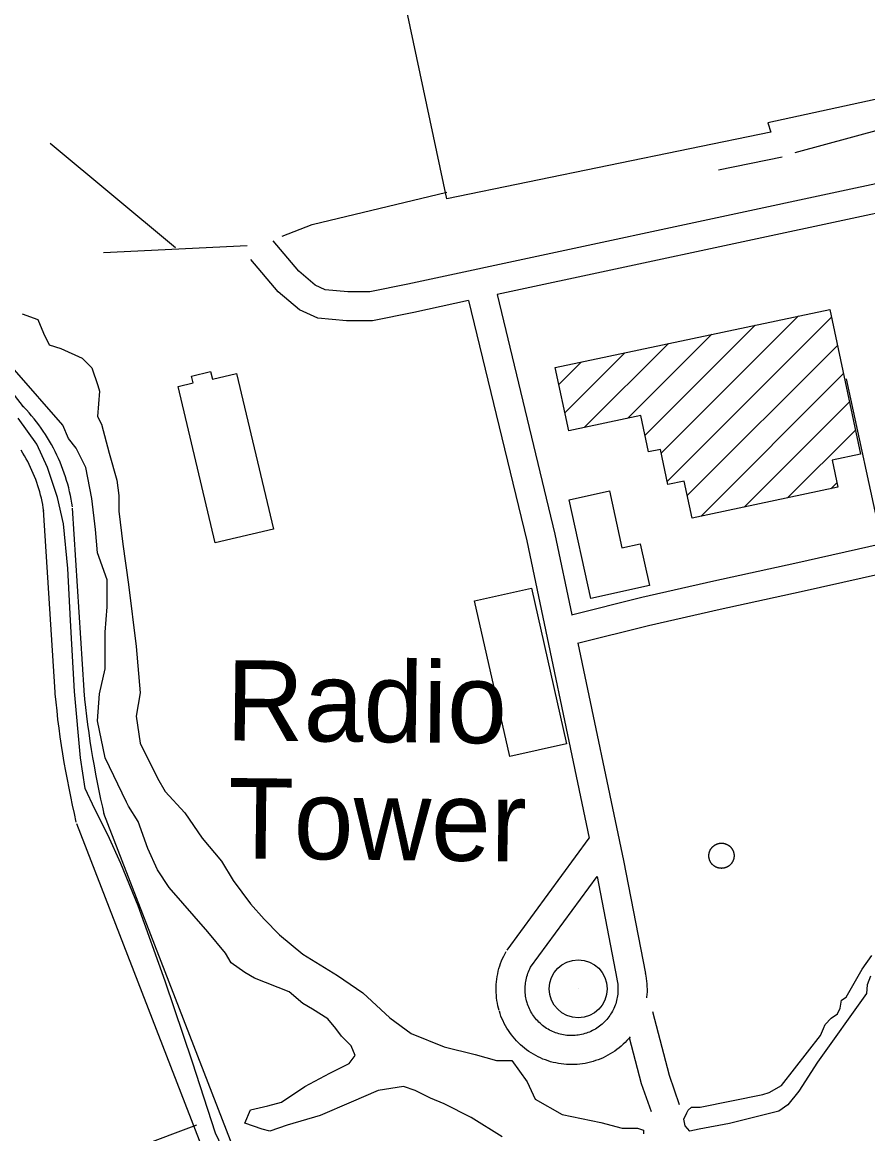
# Model space of a CAD drawing. Extents: x 3263578 to 3301413, y 764927 to 798602.
# Drawn here: x 3273272 to 3274145, y 789379 to 790529 of the extents above; entities that cross this region are included whole.
import ezdxf

# ---------------------------------------------------------------- set-up
doc = ezdxf.new("R2010")
doc.units = 0
for name, color, linetype in [('V-BLDG-OTLN', 7, 'Continuous'), ('V-DOMW-TANK', 7, 'Continuous'), ('V-DTCH-CNTR', 7, 'Continuous'), ('V-ROAD-CNTR', 7, 'Continuous'), ('V-SITE-OTLN', 7, 'Continuous'), ('V-TOPO-SHOR', 7, 'Continuous'), ('V-TOPO-TOWR', 7, 'Continuous'), ('V-TOPO-TOWR-IDEN', 7, 'Continuous')]:
    doc.layers.add(name, color=color, linetype=linetype)

msp = doc.modelspace()

# ---------------------------------------------------------------- linework, layer by layer
at = {"layer": 'V-BLDG-OTLN'}
for p, q in [((3273932, 790083), (3274073.9, 790225)), ((3273938.1, 790053.8), (3274108, 790223.7)), ((3273915.1, 790101.5), (3274029.1, 790215.5)), ((3273897.2, 790119), (3273984.2, 790206)), ((3273852.4, 790109.5), (3273939.4, 790196.5)), ((3273958.9, 790039.3), (3274114.2, 790194.5)), ((3273826.2, 790154), (3273849.6, 790177.5)), ((3273832.4, 790124.9), (3273894.5, 790187)), ((3273972.8, 790017.7), (3274120.4, 790165.4)), ((3274017.6, 790027.3), (3274126.5, 790136.2)), ((3274062.5, 790036.8), (3274132.7, 790107)), ((3274107.3, 790046.3), (3274113.5, 790052.4))]:
    msp.add_line(p, q, dxfattribs=at)
for points in [[(3274106.3, 790231.8), (3274138, 790082.2), (3274108.5, 790076), (3274114.5, 790047.8), (3273963.9, 790015.9), (3273955.8, 790054.1), (3273938.8, 790050.6), (3273931.1, 790087), (3273918.8, 790084.4), (3273910.8, 790121.9), (3273836.4, 790106.1), (3273822.5, 790171.7)], [(3273471, 789990.3), (3273432.9, 790152.2), (3273448.4, 790155.8), (3273446.8, 790162.8), (3273466.3, 790167.4), (3273468.2, 790159.5), (3273493.3, 790165.4), (3273531.2, 790004.4)], [(3273859.1, 789932.9), (3273836.8, 790035), (3273878.4, 790044.1), (3273891.2, 789985.4), (3273910.3, 789989.5), (3273919.8, 789946.2)], [(3273798, 789943.6), (3273834.1, 789782.6), (3273775.4, 789769.4), (3273739.2, 789930.4)]]:
    msp.add_lwpolyline(points, close=True, dxfattribs=at)
at = {"layer": 'V-DOMW-TANK'}
for points in [[(3273981.4, 789664.5), (3273981.4, 789664.8), (3273981.3, 789665), (3273981.3, 789665.2), (3273981.3, 789665.4), (3273981.3, 789665.7), (3273981.2, 789665.9), (3273981.2, 789666.1), (3273981.2, 789666.3), (3273981.2, 789666.6), (3273981.2, 789666.8), (3273981.2, 789667), (3273981.2, 789667.3), (3273981.2, 789667.5), (3273981.2, 789667.7), (3273981.3, 789667.9), (3273981.3, 789668.2), (3273981.3, 789668.4), (3273981.3, 789668.6), (3273981.4, 789668.8), (3273981.4, 789669.1), (3273981.4, 789669.3), (3273981.5, 789669.5), (3273981.5, 789669.7), (3273981.6, 789670), (3273981.6, 789670.2), (3273981.7, 789670.4), (3273981.8, 789670.6), (3273981.8, 789670.8), (3273981.9, 789671), (3273982, 789671.3), (3273982.1, 789671.5), (3273982.1, 789671.7), (3273982.2, 789671.9), (3273982.3, 789672.1), (3273982.4, 789672.3), (3273982.5, 789672.5), (3273982.6, 789672.7), (3273982.7, 789672.9), (3273982.8, 789673.1), (3273982.9, 789673.3), (3273983, 789673.5), (3273983.2, 789673.7), (3273983.3, 789673.9), (3273983.4, 789674.1), (3273983.5, 789674.3), (3273983.7, 789674.5), (3273983.8, 789674.6), (3273983.9, 789674.8), (3273984.1, 789675), (3273984.2, 789675.2), (3273984.4, 789675.4), (3273984.5, 789675.5), (3273984.7, 789675.7), (3273984.8, 789675.9), (3273985, 789676), (3273985.1, 789676.2), (3273985.3, 789676.3), (3273985.5, 789676.5), (3273985.6, 789676.6), (3273985.8, 789676.8), (3273986, 789676.9), (3273986.2, 789677.1), (3273986.3, 789677.2), (3273986.5, 789677.4), (3273986.7, 789677.5), (3273986.9, 789677.6), (3273987.1, 789677.7), (3273987.3, 789677.9), (3273987.5, 789678), (3273987.7, 789678.1), (3273987.9, 789678.2), (3273988.1, 789678.3), (3273988.3, 789678.4), (3273988.5, 789678.5), (3273988.7, 789678.6), (3273988.9, 789678.7), (3273989.1, 789678.8), (3273989.3, 789678.9), (3273989.5, 789679), (3273989.7, 789679.1), (3273989.9, 789679.1), (3273990.1, 789679.2), (3273990.4, 789679.3), (3273990.6, 789679.3), (3273990.8, 789679.4), (3273991, 789679.5), (3273991.2, 789679.5), (3273991.5, 789679.6), (3273991.7, 789679.6), (3273991.9, 789679.7), (3273992.1, 789679.7), (3273992.4, 789679.7), (3273992.6, 789679.8), (3273992.8, 789679.8), (3273993, 789679.8), (3273993.3, 789679.8), (3273993.5, 789679.8), (3273993.7, 789679.9), (3273993.9, 789679.9), (3273994.2, 789679.9)], [(3273994.2, 789679.9), (3273994.4, 789679.9), (3273994.6, 789679.9), (3273994.8, 789679.9), (3273995.1, 789679.8), (3273995.3, 789679.8), (3273995.5, 789679.8), (3273995.8, 789679.8), (3273996, 789679.8), (3273996.2, 789679.7), (3273996.4, 789679.7), (3273996.6, 789679.6), (3273996.9, 789679.6), (3273997.1, 789679.5), (3273997.3, 789679.5), (3273997.5, 789679.4), (3273997.8, 789679.4), (3273998, 789679.3), (3273998.2, 789679.3), (3273998.4, 789679.2), (3273998.6, 789679.1), (3273998.8, 789679), (3273999, 789678.9), (3273999.3, 789678.9), (3273999.5, 789678.8), (3273999.7, 789678.7), (3273999.9, 789678.6), (3274000.1, 789678.5), (3274000.3, 789678.4), (3274000.5, 789678.3), (3274000.7, 789678.2), (3274000.9, 789678), (3274001.1, 789677.9), (3274001.3, 789677.8), (3274001.5, 789677.7), (3274001.6, 789677.5), (3274001.8, 789677.4), (3274002, 789677.3), (3274002.2, 789677.1), (3274002.4, 789677), (3274002.5, 789676.9), (3274002.7, 789676.7), (3274002.9, 789676.6), (3274003.1, 789676.4), (3274003.2, 789676.3), (3274003.4, 789676.1), (3274003.5, 789675.9), (3274003.7, 789675.8), (3274003.9, 789675.6), (3274004, 789675.4), (3274004.2, 789675.3), (3274004.3, 789675.1), (3274004.4, 789674.9), (3274004.6, 789674.7), (3274004.7, 789674.5), (3274004.8, 789674.4), (3274005, 789674.2), (3274005.1, 789674), (3274005.2, 789673.8), (3274005.3, 789673.6), (3274005.5, 789673.4)], [(3274005.5, 789673.4), (3274005.6, 789673.2), (3274005.7, 789673), (3274005.8, 789672.8), (3274005.9, 789672.6), (3274006, 789672.4), (3274006.1, 789672.2), (3274006.2, 789672), (3274006.3, 789671.8), (3274006.3, 789671.6), (3274006.4, 789671.4), (3274006.5, 789671.1), (3274006.6, 789670.9), (3274006.6, 789670.7), (3274006.7, 789670.5), (3274006.8, 789670.3), (3274006.8, 789670.1), (3274006.9, 789669.8), (3274006.9, 789669.6), (3274007, 789669.4), (3274007, 789669.2), (3274007.1, 789668.9), (3274007.1, 789668.7), (3274007.1, 789668.5), (3274007.2, 789668.3), (3274007.2, 789668), (3274007.2, 789667.8), (3274007.2, 789667.6), (3274007.2, 789667.4), (3274007.2, 789667.1), (3274007.2, 789666.9), (3274007.2, 789666.7), (3274007.2, 789666.5), (3274007.2, 789666.2), (3274007.2, 789666), (3274007.2, 789665.8), (3274007.2, 789665.6), (3274007.1, 789665.3), (3274007.1, 789665.1), (3274007.1, 789664.9), (3274007, 789664.7), (3274007, 789664.4), (3274007, 789664.2), (3274006.9, 789664), (3274006.9, 789663.8), (3274006.8, 789663.5), (3274006.7, 789663.3), (3274006.7, 789663.1), (3274006.6, 789662.9), (3274006.5, 789662.7), (3274006.5, 789662.5), (3274006.4, 789662.2), (3274006.3, 789662), (3274006.2, 789661.8), (3274006.1, 789661.6), (3274006, 789661.4), (3274005.9, 789661.2), (3274005.8, 789661), (3274005.7, 789660.8), (3274005.6, 789660.6), (3274005.5, 789660.4), (3274005.4, 789660.2), (3274005.3, 789660), (3274005.2, 789659.8), (3274005, 789659.6), (3274004.9, 789659.4), (3274004.8, 789659.3), (3274004.6, 789659.1), (3274004.5, 789658.9), (3274004.4, 789658.7), (3274004.2, 789658.5), (3274004.1, 789658.4), (3274003.9, 789658.2), (3274003.8, 789658), (3274003.6, 789657.9), (3274003.5, 789657.7), (3274003.3, 789657.5), (3274003.1, 789657.4), (3274003, 789657.2), (3274002.8, 789657.1), (3274002.6, 789656.9), (3274002.4, 789656.8), (3274002.3, 789656.6), (3274002.1, 789656.5), (3274001.9, 789656.4), (3274001.7, 789656.2), (3274001.5, 789656.1), (3274001.4, 789656), (3274001.2, 789655.9), (3274001, 789655.7), (3274000.8, 789655.6), (3274000.6, 789655.5), (3274000.4, 789655.4), (3274000.2, 789655.3), (3274000, 789655.2), (3273999.8, 789655.1), (3273999.6, 789655), (3273999.4, 789654.9), (3273999.1, 789654.8), (3273998.9, 789654.7), (3273998.7, 789654.7)], [(3273998.7, 789654.7), (3273998.5, 789654.6), (3273998.3, 789654.5), (3273998.1, 789654.4), (3273997.9, 789654.4), (3273997.6, 789654.3), (3273997.4, 789654.2), (3273997.2, 789654.2), (3273997, 789654.1), (3273996.8, 789654.1), (3273996.5, 789654.1), (3273996.3, 789654), (3273996.1, 789654), (3273995.9, 789654), (3273995.6, 789653.9), (3273995.4, 789653.9), (3273995.2, 789653.9), (3273995, 789653.9), (3273994.7, 789653.9), (3273994.5, 789653.8), (3273994.3, 789653.8), (3273994, 789653.8), (3273993.8, 789653.9), (3273993.6, 789653.9), (3273993.4, 789653.9), (3273993.1, 789653.9), (3273992.9, 789653.9), (3273992.7, 789653.9), (3273992.5, 789654), (3273992.2, 789654), (3273992, 789654), (3273991.8, 789654.1), (3273991.6, 789654.1), (3273991.3, 789654.2), (3273991.1, 789654.2), (3273990.9, 789654.3), (3273990.7, 789654.3), (3273990.5, 789654.4), (3273990.3, 789654.5), (3273990, 789654.5), (3273989.8, 789654.6), (3273989.6, 789654.7), (3273989.4, 789654.8), (3273989.2, 789654.9), (3273989, 789654.9), (3273988.8, 789655), (3273988.6, 789655.1), (3273988.4, 789655.2), (3273988.2, 789655.3), (3273988, 789655.5), (3273987.8, 789655.6), (3273987.6, 789655.7), (3273987.4, 789655.8), (3273987.2, 789655.9), (3273987, 789656), (3273986.8, 789656.2), (3273986.6, 789656.3), (3273986.4, 789656.4), (3273986.3, 789656.6), (3273986.1, 789656.7), (3273985.9, 789656.9), (3273985.7, 789657), (3273985.6, 789657.2), (3273985.4, 789657.3), (3273985.2, 789657.5), (3273985.1, 789657.6), (3273984.9, 789657.8), (3273984.7, 789657.9), (3273984.6, 789658.1), (3273984.4, 789658.3), (3273984.3, 789658.5), (3273984.1, 789658.6), (3273984, 789658.8), (3273983.9, 789659), (3273983.7, 789659.2), (3273983.6, 789659.3), (3273983.5, 789659.5), (3273983.3, 789659.7), (3273983.2, 789659.9), (3273983.1, 789660.1), (3273983, 789660.3), (3273982.9, 789660.5), (3273982.8, 789660.7), (3273982.7, 789660.9), (3273982.6, 789661.1), (3273982.5, 789661.3), (3273982.4, 789661.5), (3273982.3, 789661.7), (3273982.2, 789661.9), (3273982.1, 789662.1), (3273982, 789662.4), (3273981.9, 789662.6), (3273981.9, 789662.8), (3273981.8, 789663), (3273981.7, 789663.2), (3273981.7, 789663.4), (3273981.6, 789663.7), (3273981.6, 789663.9), (3273981.5, 789664.1), (3273981.5, 789664.3), (3273981.4, 789664.5)]]:
    msp.add_lwpolyline(points, dxfattribs=at)
at = {"layer": 'V-DTCH-CNTR'}
msp.add_lwpolyline([(3273484.8, 789351.8), (3273471.5, 789379.9), (3273447.6, 789453.3), (3273419.3, 789537.1), (3273391.4, 789615), (3273373.7, 789658.9), (3273360.2, 789688.4), (3273346.7, 789714.9), (3273336.9, 789736.3), (3273332.1, 789768), (3273325.9, 789836.8), (3273321.6, 789910.1), (3273318.9, 789963.7), (3273314.5, 790010), (3273308.3, 790037.4), (3273298, 790068.2), (3273286.7, 790092.5), (3273267.5, 790119.2)], dxfattribs=at)
at = {"layer": 'V-ROAD-CNTR'}
for points in [[(3274844.4, 790508.4), (3274132.7, 790357.3), (3273670, 790258), (3273630.8, 790249.9), (3273608.2, 790250), (3273584.9, 790252), (3273574.4, 790256.9), (3273557.5, 790271.2), (3273531.1, 790302.7)], [(3274345.5, 790371.8), (3274138.9, 790328), (3273762.3, 790247.2)], [(3273272.9, 790131), (3273147, 790293.9)], [(3273733, 790240.9), (3273676.2, 790228.7), (3273633.8, 790219.9), (3273606.9, 790220), (3273577, 790222.6), (3273558.1, 790231.4), (3273536.2, 790250), (3273508.1, 790283.4)], [(3273762.3, 790247.2), (3273822.2, 789999.2), (3273839.7, 789916)], [(3273733, 790240.9), (3273793, 789992.6), (3273857.6, 789685.1)], [(3273839.4, 789916.1), (3273911.9, 789934.2), (3273986.4, 789951.1), (3274069.9, 789969.4), (3274160.1, 789989.6), (3274123.4, 790160)], [(3273323.6, 790027.6), (3273323.1, 790031.4), (3273322.4, 790035.4), (3273321.6, 790039.3), (3273320.7, 790043.2), (3273319.8, 790047.2), (3273318.7, 790051), (3273317.6, 790054.9), (3273316.4, 790058.8), (3273315.1, 790062.6), (3273313.8, 790066.4), (3273312.3, 790070.1), (3273310.8, 790073.9), (3273309.2, 790077.6), (3273307.5, 790081.2), (3273305.7, 790084.8), (3273303.9, 790088.4), (3273302, 790092), (3273300, 790095.5), (3273297.9, 790098.9), (3273295.8, 790102.3), (3273293.5, 790105.7), (3273291.3, 790109), (3273288.9, 790112.3), (3273286.5, 790115.5), (3273284, 790118.6), (3273281.4, 790121.7), (3273278.8, 790124.8), (3273276.1, 790127.8), (3273273.3, 790130.7), (3273271.8, 790132.2)], [(3273294, 790023), (3273293.4, 790026.5), (3273292.9, 790029.9), (3273292.2, 790033.2), (3273291.5, 790036.5), (3273290.7, 790039.8), (3273289.8, 790043), (3273288.9, 790046.3), (3273287.9, 790049.5), (3273286.8, 790052.7), (3273285.7, 790055.9), (3273284.4, 790059.1), (3273283.2, 790062.2), (3273281.8, 790065.3), (3273280.4, 790068.4), (3273278.9, 790071.4), (3273277.4, 790074.4), (3273275.8, 790077.4), (3273274.1, 790080.3), (3273272.3, 790083.2), (3273270.5, 790086.1)], [(3273335.6, 789837.9), (3273323.8, 790026.2)], [(3273305.7, 789836), (3273293.8, 790024.4)], [(3273845.4, 789886.7), (3273918.9, 789905), (3273992.9, 789921.8), (3274076.4, 789940.1), (3274182.5, 789963.8)], [(3273845.9, 789886.5), (3273893.1, 789662.1), (3273915.6, 789545.2)], [(3273327.6, 789701.7), (3273325.6, 789710.4), (3273323.7, 789719.2), (3273321.8, 789728), (3273320.1, 789736.8), (3273318.4, 789745.6), (3273316.7, 789754.4), (3273315.2, 789763.3), (3273313.8, 789772.1), (3273312.4, 789781), (3273311.1, 789789.9), (3273309.9, 789798.8), (3273308.7, 789807.7), (3273307.7, 789816.6), (3273306.7, 789825.5), (3273305.8, 789834.4), (3273305.7, 789835.5)], [(3273356.9, 789708.4), (3273354.9, 789717), (3273353, 789725.5), (3273351.2, 789734), (3273349.5, 789742.6), (3273347.8, 789751.1), (3273346.3, 789759.7), (3273344.8, 789768.3), (3273343.4, 789776.8), (3273342, 789785.5), (3273340.8, 789794.1), (3273339.6, 789802.7), (3273338.5, 789811.3), (3273337.5, 789820), (3273336.5, 789828.6), (3273335.7, 789837.3), (3273335.6, 789838.4)], [(3273749.6, 788667), (3273542.2, 789230.1), (3273356.2, 789710.5)], [(3273721.5, 788656.7), (3273514.1, 789219.5), (3273328.2, 789699.7)], [(3273772.7, 789569.3), (3273857.6, 789685.1)], [(3273796.9, 789551.6), (3273865.7, 789645.4)], [(3273865.7, 789645.4), (3273886.1, 789539.5)], [(3273764.6, 789506.7), (3273763.9, 789509.1), (3273763.2, 789511.8), (3273762.7, 789514.5), (3273762.2, 789517.2), (3273761.8, 789520), (3273761.6, 789522.8), (3273761.4, 789525.5), (3273761.3, 789528.3), (3273761.4, 789531.1), (3273761.5, 789533.9), (3273761.7, 789536.6), (3273762, 789539.4), (3273762.5, 789542.1), (3273763, 789544.9), (3273763.6, 789547.6), (3273764.3, 789550.3), (3273765.1, 789552.9), (3273766, 789555.6), (3273767, 789558.2), (3273768.1, 789560.7), (3273769.3, 789563.2), (3273770.6, 789565.7), (3273771.7, 789567.7)], [(3273793.4, 789514.8), (3273792.9, 789516.7), (3273792.5, 789518.4), (3273792.1, 789520), (3273791.9, 789521.7), (3273791.6, 789523.4), (3273791.5, 789525.1), (3273791.4, 789526.8), (3273791.3, 789528.5), (3273791.3, 789530.2), (3273791.4, 789531.9), (3273791.6, 789533.6), (3273791.8, 789535.3), (3273792, 789537), (3273792.4, 789538.7), (3273792.7, 789540.4), (3273793.2, 789542), (3273793.7, 789543.7), (3273794.2, 789545.3), (3273794.8, 789546.9), (3273795.5, 789548.5), (3273796.2, 789550), (3273797, 789551.5), (3273797.9, 789553.1)], [(3273915.5, 789545.3), (3273916, 789542.8), (3273916.5, 789540.1), (3273916.8, 789537.3), (3273917.1, 789534.5), (3273917.2, 789531.8), (3273917.3, 789529), (3273917.3, 789526.2), (3273917.1, 789523.4), (3273916.9, 789520.7), (3273916.8, 789519.9)], [(3273886.1, 789539.4), (3273886.5, 789537.4), (3273886.8, 789535.8), (3273887, 789534.1), (3273887.2, 789532.4), (3273887.3, 789530.6), (3273887.3, 789528.9), (3273887.3, 789527.2), (3273887.2, 789525.5), (3273887, 789523.8), (3273886.8, 789522.1), (3273886.5, 789520.4), (3273886.2, 789518.8), (3273885.8, 789517.1), (3273885.4, 789515.4), (3273884.9, 789513.8), (3273884.3, 789512.2), (3273883.7, 789510.6), (3273883, 789509), (3273882.3, 789507.5), (3273881.5, 789506), (3273880.6, 789504.5), (3273879.7, 789503), (3273878.8, 789501.6), (3273877.8, 789500.2), (3273876.8, 789498.9), (3273875.7, 789497.5), (3273874.5, 789496.3), (3273873.3, 789495), (3273872.1, 789493.8), (3273870.8, 789492.7), (3273869.5, 789491.6), (3273868.2, 789490.5), (3273866.8, 789489.5), (3273865.4, 789488.6), (3273863.9, 789487.7), (3273862.5, 789486.8), (3273860.9, 789486), (3273859.4, 789485.3), (3273857.8, 789484.6), (3273856.2, 789484), (3273854.6, 789483.4), (3273853, 789482.9), (3273851.4, 789482.4), (3273849.7, 789482), (3273848, 789481.7), (3273846.3, 789481.4), (3273844.6, 789481.2), (3273842.9, 789481), (3273841.2, 789480.9), (3273839.5, 789480.9), (3273837.8, 789480.9), (3273836.1, 789481), (3273834.4, 789481.1), (3273832.7, 789481.3), (3273831, 789481.6), (3273829.3, 789481.9), (3273827.7, 789482.3), (3273826, 789482.8), (3273824.4, 789483.3), (3273822.8, 789483.8), (3273821.2, 789484.4), (3273819.6, 789485.1), (3273818.1, 789485.8), (3273816.5, 789486.6), (3273815, 789487.5), (3273813.6, 789488.4), (3273812.2, 789489.3), (3273810.8, 789490.3), (3273809.4, 789491.3), (3273808.1, 789492.4), (3273806.8, 789493.6), (3273805.6, 789494.7), (3273804.4, 789496), (3273803.2, 789497.2), (3273802.1, 789498.5), (3273801.1, 789499.9), (3273800.1, 789501.3), (3273799.1, 789502.7), (3273798.2, 789504.1), (3273797.3, 789505.6), (3273796.5, 789507.1), (3273795.8, 789508.7), (3273795.1, 789510.2), (3273794.5, 789511.8), (3273793.9, 789513.4), (3273793.3, 789515.3)], [(3273899.9, 789479.7), (3273898.4, 789478), (3273896.5, 789475.9), (3273894.6, 789473.9), (3273892.6, 789471.9), (3273890.6, 789470.1), (3273888.4, 789468.3), (3273886.2, 789466.6), (3273884, 789464.9), (3273881.7, 789463.4), (3273879.3, 789461.9), (3273876.9, 789460.5), (3273874.5, 789459.2), (3273872, 789458), (3273869.4, 789456.9), (3273866.8, 789455.9), (3273864.2, 789455), (3273861.6, 789454.1), (3273858.9, 789453.4), (3273856.2, 789452.7), (3273853.5, 789452.2), (3273850.7, 789451.7), (3273848, 789451.4), (3273845.2, 789451.1), (3273842.4, 789450.9), (3273839.6, 789450.9), (3273836.9, 789450.9), (3273834.1, 789451), (3273831.3, 789451.3), (3273828.6, 789451.6), (3273825.8, 789452), (3273823.1, 789452.6), (3273820.4, 789453.2), (3273817.7, 789453.9), (3273815, 789454.7), (3273812.4, 789455.7), (3273809.8, 789456.7), (3273807.3, 789457.8), (3273804.8, 789458.9), (3273802.3, 789460.2), (3273799.9, 789461.6), (3273797.5, 789463), (3273795.2, 789464.6), (3273792.9, 789466.2), (3273790.7, 789467.9), (3273788.6, 789469.6), (3273786.5, 789471.5), (3273784.5, 789473.4), (3273782.5, 789475.4), (3273780.7, 789477.5), (3273778.9, 789479.6), (3273777.2, 789481.8), (3273775.5, 789484), (3273774, 789486.3), (3273772.5, 789488.7), (3273771.1, 789491.1), (3273769.8, 789493.5), (3273768.6, 789496), (3273767.4, 789498.6), (3273766.4, 789501.1), (3273765.5, 789503.8), (3273764.7, 789506.2)], [(3273923.1, 789505.8), (3273940, 789440), (3273950.6, 789409.8)], [(3273899, 789479.1), (3273911.3, 789431.3), (3273921.5, 789402.3)]]:
    msp.add_lwpolyline(points, dxfattribs=at)
at = {"layer": 'V-SITE-OTLN'}
msp.add_lwpolyline([(3274294, 790480.2), (3274292.4, 790479.3), (3274042.2, 790424.7), (3274045.2, 790415.1), (3273710.3, 790346.1), (3273619.9, 790772.3), (3274203.1, 790894.3)], close=True, dxfattribs=at)
at = {"layer": 'V-TOPO-SHOR'}
for p, q in [((3273430, 790295.5), (3273300.7, 790403.4)), ((3274057, 790389.2), (3273991.2, 790375.8)), ((3273355.8, 790290.7), (3273504.3, 790297.9))]:
    msp.add_line(p, q, dxfattribs=at)
for points in [[(3274267.1, 790444.7), (3274189.2, 790426.1), (3274069.9, 790393.7)], [(3273540.2, 790307.5), (3273571.4, 790319.5), (3273710.4, 790353)], [(3273271.7, 790227.2), (3273287.7, 790221.2), (3273293.7, 790207.2), (3273299.7, 790195.2), (3273311.7, 790191.2), (3273333.7, 790181.2), (3273343.7, 790171.2), (3273349.7, 790153.2), (3273351.7, 790147.2), (3273349.6, 790121.2), (3273353.6, 790113.2), (3273361.6, 790083.2), (3273369.6, 790055.2), (3273371.6, 790039.2), (3273371.6, 790023.2), (3273375.6, 789989.2), (3273381.6, 789947.2), (3273389.6, 789883.2), (3273393.6, 789835.2), (3273389.6, 789811.2), (3273393.6, 789783.2), (3273411.6, 789747.2), (3273419.6, 789733.2), (3273439.6, 789711.2), (3273457.6, 789685.2), (3273477.6, 789661.2), (3273489.6, 789641.2), (3273507.6, 789617.2), (3273521.6, 789601.2), (3273537.6, 789585.2), (3273561.6, 789565.2), (3273597.6, 789543.2), (3273623.6, 789525.2), (3273651.6, 789499.2), (3273673.6, 789483.2), (3273707.6, 789469.2), (3273739.6, 789461.2), (3273761.6, 789455.2), (3273777.6, 789455.2), (3273793.6, 789433.2), (3273801.6, 789415.2), (3273829.6, 789399.2), (3273869.6, 789391.2), (3273891.6, 789385.2), (3273907.6, 789385.2), (3273913.6, 789383.2), (3273913.6, 789379.2)], [(3273767.6, 789376.2), (3273735.6, 789396.2), (3273707.6, 789410.2), (3273693.6, 789416.2), (3273677.6, 789424.2), (3273665.6, 789428.2), (3273639.6, 789424.2), (3273611.6, 789412.2), (3273579.6, 789398.2), (3273545.6, 789388.2), (3273527.6, 789382.2), (3273519.6, 789384.2), (3273501.6, 789390.2), (3273507.6, 789404.2), (3273525.6, 789408.2), (3273539.6, 789412.2), (3273563.6, 789428.2), (3273589.6, 789442.2), (3273609.6, 789452.2), (3273615.6, 789460.2), (3273611.6, 789470.2), (3273601.6, 789480.2), (3273595.6, 789488.2), (3273587.6, 789498.2), (3273571.6, 789508.2), (3273561.6, 789514.2), (3273547.6, 789526.2), (3273511.6, 789540.2), (3273501.6, 789546.2), (3273487.6, 789556.2), (3273481.6, 789566.2), (3273463.6, 789588.2), (3273423.6, 789634.2), (3273411.6, 789652.2), (3273401.6, 789674.2), (3273391.6, 789702.2), (3273381.6, 789718.2), (3273379.6, 789722.2), (3273357.6, 789768.2), (3273349.6, 789806.2), (3273351.6, 789834.2), (3273357.6, 789860.2), (3273357.6, 789882.2), (3273357.6, 789898.2), (3273359.6, 789924.2), (3273359.6, 789952.2), (3273349.6, 789980.2), (3273347.6, 790004.2), (3273343.6, 790036.2), (3273337.6, 790068.2), (3273327.6, 790088.2), (3273319.6, 790098.2), (3273313.6, 790112.2), (3273263.7, 790169.2)], [(3273963.2, 789406.8), (3273972.3, 789407), (3274036.8, 789420), (3274043.5, 789422.2), (3274056.4, 789429.4), (3274096.6, 789481), (3274099.5, 789488.2), (3274101.3, 789492.5), (3274107.7, 789499), (3274114.1, 789503.4), (3274116.9, 789509.1), (3274118.2, 789517.7), (3274123.1, 789520.5), (3274139.7, 789549.5), (3274149.6, 789563.7)], [(3274148.2, 789542.5), (3274144.9, 789533.5), (3274144.2, 789524.4), (3274093.5, 789453.5), (3274074.1, 789423.3), (3274062.9, 789409.2), (3274053.4, 789402.6), (3274002.4, 789390.1), (3273971.1, 789384), (3273961.6, 789382.2), (3273956.8, 789387.6), (3273955.4, 789394.5), (3273958.5, 789401.2), (3273959.9, 789403.7), (3273963.2, 789406.8)], [(3272903.3, 789186.7), (3273016.2, 789227.9), (3273131.5, 789269.1), (3273235, 789309.2), (3273323.9, 789341.4), (3273392.4, 789366.1), (3273452.3, 789388.8)]]:
    msp.add_lwpolyline(points, dxfattribs=at)
at = {"layer": 'V-TOPO-TOWR'}
msp.add_line((3273846.2, 789529.3), (3273846.2, 789529.3), dxfattribs=at)
msp.add_circle((3273846.2, 789529.3), 30, dxfattribs=at)

# ---------------------------------------------------------------- texts
at = {"layer": 'V-TOPO-TOWR-IDEN'}
for s, p in [('Radio', (3273482.1, 789786.2)), ('Tower', (3273484.1, 789664.3))]:
    msp.add_text(s, height=83, rotation=359.3568, dxfattribs=at).set_placement(p)

doc.saveas('drawing.dxf')
